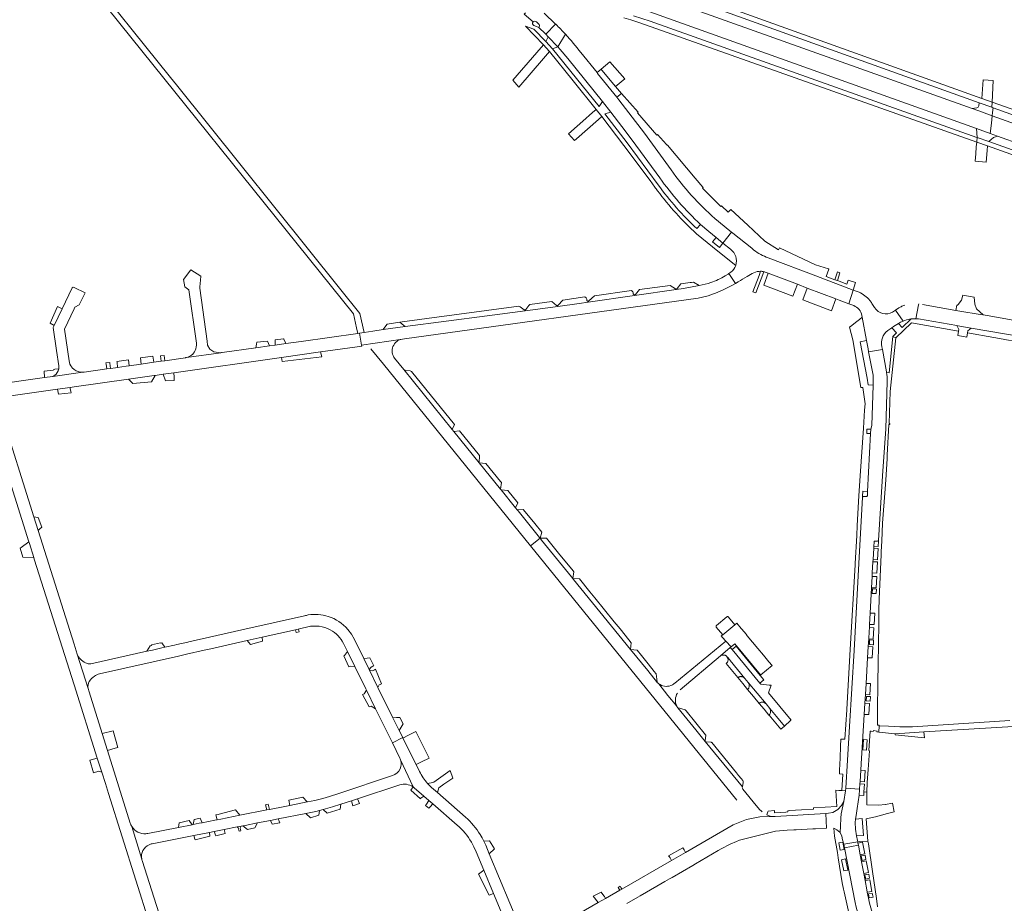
# Model space of a CAD drawing. Header units: metres. Extents: x 166325 to 190320, y 381923 to 404576.
# Tile 467 of 656: x 168978 to 169383, y 392528 to 392892. Entities that reach past the tile are written whole.
import ezdxf

# ---------------------------------------------------------------- set-up
doc = ezdxf.new("R2010")
doc.units = ezdxf.units.M
for name, color, linetype, lineweight in [('B-WE-VH-VERHARDING_ASFALT-GV', 8, 'Continuous', 18), ('B-WE-VH-VERHARDING_BETONSTRAATSTEEN-GV', 8, 'Continuous', 18), ('B-WE-VH-VERHARDING_HALFVERHARDING-GV', 8, 'Continuous', 18), ('B-WE-VH-VERHARDING_STRAATBAKSTEEN-GV', 8, 'Continuous', 18)]:
    doc.layers.add(name, color=color, linetype=linetype, lineweight=lineweight)

msp = doc.modelspace()

# ---------------------------------------------------------------- linework, layer by layer
at = {"layer": 'B-WE-VH-VERHARDING_ASFALT-GV', "flags": 128}
msp.add_lwpolyline([(169212.155, 392917.39), (169198.809, 392922.53), (169193.699, 392924.773), (169188.62, 392927.088), (169183.575, 392929.475), (169178.563, 392931.932), (169175.72, 392933.365), (169164.266, 392938.915), (169159.557, 392941.197), (169159.477, 392941.243), (169158.469, 392939.445), (169180.284, 392928.814), (169185.2, 392926.464), (169190.151, 392924.185), (169195.135, 392921.98), (169200.15, 392919.848), (169205.196, 392917.79), (169206.913, 392917.109), (169372.416, 392857.624), (169377.574, 392855.77), (169377.701, 392857.871), (169373.449, 392859.4)], close=True, dxfattribs=at)
for points in [[(169171.233, 392920.274), (169182.638, 392915.361), (169194.166, 392910.742), (169207.147, 392905.807), (169209.762, 392904.813), (169225.44, 392899.105), (169371.232, 392847.061), (169376.955, 392845.018)], [(169376.955, 392845.018), (169377.396, 392849.262), (169377.714, 392852.316), (169372.211, 392854.281), (169369.479, 392855.257), (169222.082, 392907.888)], [(169226.207, 392892.56), (169229.103, 392891.702), (169231.975, 392890.768), (169237.461, 392888.902), (169371.373, 392841.434), (169371.396, 392841.705), (169371.539, 392843.377), (169371.481, 392843.398), (169237.029, 392891.17), (169230.131, 392893.423)], [(169420.471, 392842.852), (169377.701, 392857.871), (169377.574, 392855.77), (169378.038, 392855.604), (169378.11, 392855.578), (169500, 392811.769), (169570.055, 392786.746), (169571.375, 392786.274), (169664.589, 392752.979), (169664.975, 392752.841), (169667.881, 392751.803), (169673.044, 392749.959), (169702.853, 392739.032), (169714.379, 392734.526), (169725.864, 392729.919), (169735.229, 392726.02), (169739.302, 392724.251), (169744.321, 392722.091)], [(169753.513, 392714.91), (169744.359, 392718.955), (169740.858, 392720.421), (169731.251, 392724.514), (169714.744, 392731.241), (169705.399, 392734.919), (169696.013, 392738.492), (169668.634, 392748.314), (169661.286, 392750.95), (169595.111, 392774.691), (169570.392, 392783.517), (169569.104, 392783.977), (169377.714, 392852.316), (169377.396, 392849.262), (169376.955, 392845.018), (169379.959, 392843.946), (169500, 392801.094), (169566.243, 392777.388), (169568.17, 392776.699), (169661.615, 392743.259), (169664.731, 392742.144)], [(169499.861, 392797.568), (169376.398, 392841.642), (169371.539, 392843.377), (169371.396, 392841.705), (169371.373, 392841.434), (169375.764, 392839.866), (169375.83, 392839.842), (169628.07, 392749.751)]]:
    msp.add_lwpolyline(points, dxfattribs=at)
at = {"layer": 'B-WE-VH-VERHARDING_BETONSTRAATSTEEN-GV', "flags": 128}
for points in [[(169185.691, 392894.62), (169185.213, 392894.079), (169188.887, 392890.871)], [(169191.102, 392888.778), (169194.101, 392885.87), (169198.127, 392889.983), (169193.407, 392894.503)], [(169189.204, 392889.455), (169190.916, 392888.802), (169191.008, 392888.781), (169191.102, 392888.778)], [(169191.338, 392889.876), (169190.237, 392890.925)], [(169198.2, 392889.913), (169198.127, 392889.983), (169194.101, 392885.87), (169194.165, 392885.808), (169195.127, 392884.821), (169199.04, 392880.684), (169202.167, 392885.82)], [(169202.167, 392885.82), (169199.04, 392880.684), (169199.98, 392879.604), (169203.178, 392875.785), (169217.357, 392858.14), (169220.848, 392853.734), (169225.336, 392847.815), (169229.569, 392842.199), (169240.968, 392826.716)], [(169245.652, 392829.996), (169234.673, 392845.055), (169228.288, 392853.436), (169224.119, 392858.877), (169223.279, 392859.924), (169215.429, 392869.703), (169215.17, 392870.024), (169208.481, 392878.34)], [(169257.734, 392807.575), (169261.146, 392804.642), (169264.154, 392802.136), (169266.935, 392799.878), (169270.481, 392804.421), (169269.865, 392804.892), (169263.692, 392810.012)], [(169279.627, 392796.985), (169278.826, 392797.742), (169271.027, 392804.004), (169270.481, 392804.421), (169266.935, 392799.878), (169270.048, 392797.359)], [(169305.222, 392786.359), (169285.582, 392793.826)], [(169270.236, 392787.854), (169269.452, 392787.321), (169272.182, 392783.31), (169273.278, 392783.935)], [(169284.297, 392787.955), (169285.637, 392787.457), (169297.608, 392782.942), (169301.665, 392781.39), (169313.461, 392776.931), (169314.776, 392776.434), (169318.787, 392774.91), (169320.565, 392780.545), (169305.222, 392786.359)], [(169322.958, 392779.638), (169320.565, 392780.545), (169318.787, 392774.91), (169320.76, 392774.16)], [(169374.011, 392770.305), (169371.241, 392772.818), (169370.557, 392774.708), (169370.343, 392777.656), (169365.61, 392778.409), (169365.127, 392776.357), (169363.802, 392774.656)], [(169329.291, 392773.374), (169328.216, 392775.075)], [(169339.156, 392766.742), (169340.043, 392767.283), (169341.149, 392767.81), (169338.027, 392772.315), (169337.198, 392771.772), (169336.784, 392771.506)], [(169340.25, 392773.71), (169340.123, 392773.636), (169339.379, 392773.201), (169338.027, 392772.315), (169341.149, 392767.81), (169341.847, 392768.08)], [(169347.536, 392774.868), (169347.459, 392774.493), (169346.291, 392768.743)], [(169432.585, 392741.193), (169428.549, 392747.377), (169423.845, 392752.323), (169423.74, 392752.402), (169423.282, 392752.847), (169419.848, 392755.775), (169417.485, 392757.555), (169414.503, 392759.646), (169413.092, 392760.464), (169411.631, 392761.188), (169409.619, 392762.247), (169407.226, 392763.302), (169402.036, 392765.191), (169401.3, 392765.392), (169398.843, 392766.062), (169396.277, 392766.558), (169393.235, 392766.948), (169375.645, 392770.02), (169374.011, 392770.305), (169373.073, 392770.469), (169372.014, 392770.654), (169365.214, 392771.746), (169362.791, 392772.165), (169349.015, 392774.547)], [(169363.426, 392774.357), (169363.237, 392774.388), (169362.791, 392772.165), (169365.214, 392771.746), (169372.014, 392770.654), (169373.073, 392770.469), (169374.011, 392770.305)], [(169324.178, 392770.11), (169324.297, 392769.44), (169326.062, 392759.821), (169326.683, 392756.338), (169326.908, 392755.146), (169332.573, 392756.104), (169332.362, 392757.249)], [(169347.409, 392768.645), (169363.128, 392765.963), (169364.431, 392765.741), (169369.12, 392764.933), (169396.51, 392760.211), (169398.895, 392759.613), (169401.247, 392758.898)], [(169334.786, 392763.853), (169336.432, 392765.04)], [(169135.081, 392760.394), (169118.33, 392757.93)], [(169122.089, 392756.421), (169127.346, 392750), (169187.807, 392675.364), (169191.792, 392678.421), (169191.563, 392678.704), (169182.726, 392689.635), (169182.311, 392690.148), (169181.69, 392690.914), (169175.715, 392698.29), (169175.462, 392698.603), (169166.699, 392709.423), (169156.256, 392722.316)], [(169334.307, 392746.695), (169334.254, 392746.957), (169332.573, 392756.104), (169326.908, 392755.146), (169328.722, 392745.515), (169328.807, 392744.749), (169328.823, 392743.935), (169328.744, 392741.442), (169328.245, 392724.781), (169327.812, 392723.271), (169327.7, 392721.463)], [(169156.256, 392722.316), (169155.604, 392723.123), (169135.63, 392747.817), (169131.911, 392752.461)], [(169330.921, 392677.531), (169332.66, 392704.112), (169333.918, 392723.485), (169334.533, 392742.968)], [(168971.568, 392736.689), (168960.44, 392735.24), (168961.585, 392734.757), (168962.6, 392734.04), (168963.514, 392732.804), (168964.16, 392731.41), (168965.091, 392728.468), (168965.431, 392727.393), (168966.389, 392724.366), (168967.537, 392720.739), (168981.405, 392676.914), (168981.619, 392676.238), (168983.449, 392670.455), (168983.669, 392669.76)], [(169023.135, 392561.208), (169013.754, 392591.114), (169011.595, 392597.997), (169006.19, 392615.229), (169005.762, 392616.58), (169001.276, 392630.753), (169000, 392634.787), (168985.208, 392681.56), (168983.425, 392687.199), (168969.46, 392731.36), (168969.209, 392732.486), (168969.216, 392733.264), (168969.22, 392733.639)], [(169327.7, 392721.463), (169326.509, 392697.669), (169326.409, 392695.996)], [(169324.444, 392695.289), (169322.91, 392668.019), (169320.95, 392632.275), (169319.068, 392600.965), (169318.209, 392587.119), (169317.468, 392575.545), (169323.186, 392575.189), (169323.331, 392577.365), (169323.396, 392578.346), (169323.703, 392582.988), (169323.872, 392585.538), (169324.986, 392603.589), (169325.123, 392605.929), (169325.396, 392610.572), (169325.602, 392614.067), (169325.874, 392618.71), (169326.494, 392629.252), (169326.766, 392633.896), (169326.952, 392637.048), (169327.129, 392640.067), (169327.217, 392641.692), (169327.287, 392642.985), (169327.538, 392647.629), (169328.103, 392658.078), (169328.355, 392662.722), (169328.43, 392664.122), (169328.682, 392668.767), (169328.731, 392669.681), (169329.005, 392674.324), (169329.051, 392675.096), (169329.151, 392676.818)], [(169325.877, 392695.542), (169324.788, 392695.589)], [(169236.093, 392624.012), (169228.957, 392632.65), (169224.077, 392638.557), (169205.488, 392661.472), (169205.216, 392661.809), (169204.609, 392662.56), (169192.379, 392677.694), (169191.792, 392678.421), (169187.807, 392675.364), (169272.676, 392570.596)], [(169329.681, 392677.279), (169330.582, 392677.245)], [(168983.669, 392669.76), (169000, 392618.151), (169009.57, 392587.907), (169011.392, 392582.15), (169012.886, 392577.428), (169014.178, 392573.345), (169031.104, 392519.858), (169032.569, 392515.228), (169034.83, 392508.083), (169036.536, 392502.693), (169039.471, 392493.418)], [(169094.86, 392646.5), (169068.98, 392640.672), (169052.672, 392637), (169050.787, 392636.576), (169047.232, 392635.775), (169046.832, 392635.685), (169042.299, 392634.664), (169041.283, 392634.435), (169037.304, 392633.539), (169036.191, 392633.288), (169032.238, 392632.398), (169029.959, 392631.885), (169006.879, 392626.688), (169005.766, 392626.789), (169004.697, 392627.112)], [(169091.11, 392640.778), (169092.262, 392641.036), (169097.35, 392642.18)], [(169010.488, 392622.659), (169042.962, 392629.957), (169046.306, 392630.709), (169053.509, 392632.327), (169056.26, 392632.946), (169071.221, 392636.308), (169077.466, 392637.711), (169091.11, 392640.778)], [(169111.249, 392634.272), (169112.447, 392631.84), (169115.514, 392625.613), (169120.015, 392616.475), (169120.293, 392615.91), (169124.054, 392608.275), (169130.961, 392594.251), (169135.223, 392596.365), (169133.758, 392599.336), (169131.229, 392604.466), (169125.038, 392617.02), (169121.546, 392624.102), (169121.497, 392624.202), (169121.404, 392624.39), (169119.177, 392628.908), (169115.329, 392636.712), (169114.112, 392638.908), (169112.616, 392640.924)], [(169001.276, 392630.753), (169005.762, 392616.58)], [(169240.106, 392618.948), (169236.093, 392624.012)], [(169274.931, 392575.854), (169274.975, 392576.082), (169259.712, 392594.8), (169255.831, 392599.579), (169248.454, 392608.676), (169248.341, 392608.709), (169248.111, 392608.994)], [(169142.17, 392582.44), (169140.75, 392585.24), (169135.3, 392596.21), (169135.223, 392596.365), (169130.961, 392594.251), (169134.057, 392587.966)], [(169134.362, 392587.203), (169139.479, 392576.082), (169139.942, 392575.718), (169143.87, 392572.31)], [(169139.479, 392576.082), (169134.362, 392587.203)], [(169032.106, 392552.685), (169049.31, 392556.089), (169055.713, 392557.356), (169057.663, 392557.742), (169061.807, 392558.562), (169067.12, 392559.613), (169068.769, 392559.939), (169069.517, 392560.087), (169070.44, 392560.27), (169075.517, 392561.274), (169080.822, 392562.323), (169084.008, 392562.954), (169095.386, 392565.204), (169099.51, 392566.02), (169101.025, 392566.375), (169102.537, 392566.73), (169106.39, 392567.82), (169109.797, 392568.942), (169114.162, 392570.38), (169116.667, 392571.205), (169133.991, 392576.913)], [(169131.039, 392580.726), (169108.992, 392573.391), (169105.14, 392572.11), (169102.41, 392571.27), (169099.14, 392570.53), (169096.103, 392569.929), (169095.934, 392569.896), (169088.754, 392568.476), (169086.795, 392568.089), (169080.376, 392566.82), (169079.337, 392566.614), (169068.236, 392564.419)], [(169161.12, 392563.58), (169149.477, 392573.742), (169147.026, 392575.883), (169145.444, 392577.537)], [(169283.086, 392565.763), (169282.631, 392566.204), (169282.216, 392566.683), (169280.001, 392569.322), (169277.669, 392572.1), (169275.131, 392575.2)], [(169321.736, 392564.251), (169322.205, 392567.252), (169323.044, 392572.722), (169323.167, 392574.888), (169323.186, 392575.189), (169317.468, 392575.545), (169317.4, 392574.483), (169316.728, 392570.13), (169315.654, 392564.997), (169315.421, 392563.27), (169315.374, 392559.957), (169315.187, 392557.298), (169315.841, 392555.851), (169316.214, 392554.311), (169316.703, 392552.49), (169322.449, 392553.468)], [(169143.87, 392572.31), (169146.007, 392570.456), (169147.559, 392569.11), (169157.6, 392560.4)], [(169312.585, 392559.104), (169313.88, 392558.418), (169315.187, 392557.298), (169315.374, 392559.957), (169315.421, 392563.27), (169315.654, 392564.997), (169316.728, 392570.13), (169315.794, 392568.45), (169314.3, 392566.817), (169312.153, 392565.557), (169310.404, 392565.281), (169309.277, 392565.211), (169309.635, 392559.126)], [(169227.41, 392528.075), (169232.014, 392530.739), (169232.879, 392531.239), (169239.746, 392535.212), (169243.045, 392537.12), (169244.956, 392538.226), (169246.049, 392538.858), (169254.609, 392543.811), (169255.748, 392544.47), (169265.004, 392549.852), (169266.236, 392550.568), (169269.914, 392552.505), (169272.579, 392553.638), (169273.82, 392554.1), (169287.502, 392557.618), (169288.627, 392557.829), (169293.412, 392558.219), (169296.11, 392558.373), (169297.117, 392558.43), (169303.939, 392558.818), (169304.927, 392558.874), (169305.076, 392558.883), (169309.635, 392559.126), (169309.277, 392565.211), (169288.405, 392563.916), (169287.774, 392563.906), (169282.152, 392563.76), (169276.664, 392562.714), (169271.237, 392560.428), (169251.608, 392549.152), (169245.811, 392545.816), (169225.372, 392534.055), (169224.492, 392533.549), (169218.709, 392530.221), (169215.653, 392528.463), (169207.851, 392523.973)], [(169068.236, 392564.419), (169060.374, 392562.864), (169058.92, 392562.576), (169057.957, 392562.386), (169052.727, 392561.352), (169051.501, 392561.109), (169048.998, 392560.614), (169048.617, 392560.539), (169042.962, 392559.421), (169030.342, 392556.925), (169030.314, 392556.92), (169030.286, 392556.914)], [(169271.237, 392560.428), (169276.664, 392562.714), (169282.152, 392563.76), (169287.774, 392563.906)], [(169321.968, 392555.891), (169321.51, 392558.639), (169321.372, 392561.454), (169321.556, 392562.869), (169321.736, 392564.251)], [(169027.862, 392546.405), (169023.811, 392559.744)], [(169321.764, 392526.57), (169321.323, 392528.513), (169316.981, 392551.042), (169316.703, 392552.49), (169316.214, 392554.311), (169315.841, 392555.851), (169315.187, 392557.298), (169313.88, 392558.418), (169312.585, 392559.104), (169312.915, 392555.777), (169314.044, 392549.076), (169314.403, 392546.917), (169315.514, 392540.051), (169316.062, 392536.565), (169316.599, 392533.951), (169316.859, 392532.899), (169318.718, 392524.198)], [(169163.509, 392553.332), (169164.533, 392551.399), (169165.379, 392549.381), (169168.56, 392541.765), (169172.546, 392532.22), (169179.11, 392516.5)], [(169183.79, 392517.64), (169183.591, 392518.115), (169170.842, 392548.599), (169169.369, 392552.122), (169168.619, 392553.752), (169167.896, 392555.136), (169167.107, 392556.485)], [(169326.354, 392532.737), (169326.178, 392533.663), (169325.445, 392537.515), (169324.883, 392540.474), (169323.975, 392545.253), (169323.418, 392548.186), (169322.675, 392552.093), (169316.981, 392551.042), (169321.323, 392528.513), (169321.764, 392526.57), (169322.281, 392524.633), (169327.884, 392504.599), (169328.882, 392501.031), (169328.919, 392500.897), (169345.301, 392442.033), (169346.502, 392440.431)], [(169046.724, 392487.182), (169028.025, 392545.763)]]:
    msp.add_lwpolyline(points, dxfattribs=at)
at = {"layer": 'B-WE-VH-VERHARDING_BETONSTRAATSTEEN-GV'}
for points in [[(169188.887, 392890.871, 0.521977), (169189.204, 392889.455)], [(169190.237, 392890.925, 0.4221987), (169188.887, 392890.871)], [(169191.545, 392889.141, -0.3226043), (169191.102, 392888.778)], [(169191.338, 392889.876, -0.2678563), (169191.545, 392889.141)], [(169202.167, 392885.82, 0.012904), (169198.2, 392889.913)], [(169208.481, 392878.34, 0.0217403), (169202.167, 392885.82)], [(169263.692, 392810.012, -0.0584871), (169245.652, 392829.996)], [(169240.968, 392826.716, 0.0494325), (169257.734, 392807.575)], [(169270.048, 392797.359, -0.3287579), (169272.257, 392790.713)], [(169285.582, 392793.826, -0.0706738), (169279.627, 392796.985)], [(169272.257, 392790.713, -0.1516026), (169270.236, 392787.854)], [(169276.872, 392786.184, -0.0163185), (169279.686, 392787.664)], [(169279.686, 392787.664, -0.1222942), (169282.489, 392788.285)], [(169282.489, 392788.285, -0.0559923), (169283.827, 392788.096)], [(169283.827, 392788.096, -0.0187391), (169284.297, 392787.955)], [(169273.278, 392783.935, -0.0214016), (169276.872, 392786.184)], [(169327.403, 392776.259, 0.1280586), (169322.958, 392779.638)], [(169328.216, 392775.075, 0.032632), (169327.403, 392776.259)], [(169320.76, 392774.16, -0.2442606), (169324.178, 392770.11)], [(169336.784, 392771.506, -0.40625), (169329.291, 392773.374)], [(169341.777, 392774.353, 0.0348684), (169340.25, 392773.71)], [(169363.802, 392774.656, -0.0133289), (169363.426, 392774.357)], [(169341.847, 392768.08, -0.05473), (169344.408, 392768.67)], [(169332.362, 392757.249, -0.3112944), (169334.786, 392763.853)], [(169131.911, 392752.461, -0.5727639), (169135.081, 392760.394)], [(169324.788, 392695.589, 0.4410571), (169324.444, 392695.289)], [(169326.409, 392695.996, -0.3914381), (169325.877, 392695.542)], [(169329.151, 392676.818, -0.4510509), (169329.681, 392677.279)], [(169330.582, 392677.245, 0.3854082), (169330.921, 392677.531)], [(169096.363, 392646.837, 0.0231664), (169094.86, 392646.5)], [(169104.584, 392646.242, 0.1241863), (169096.363, 392646.837)], [(169112.616, 392640.924, 0.1364735), (169104.584, 392646.242)], [(169097.35, 392642.18, -0.180867), (169106.379, 392640.141)], [(169106.379, 392640.141, -0.1526259), (169111.249, 392634.272)], [(169004.697, 392627.112, -0.1662393), (169001.276, 392630.753)], [(169006.27, 392619.499, -0.0905197), (169008.367, 392621.6)], [(169008.367, 392621.6, -0.0722504), (169010.488, 392622.659)], [(169005.762, 392616.58, -0.1637439), (169006.27, 392619.499)], [(169240.54, 392618.565, -0.0282709), (169240.106, 392618.948)], [(169248.111, 392608.994, -0.0161683), (169247.958, 392609.288)], [(169134.057, 392587.966, -0.0409038), (169134.362, 392587.203)], [(169134.362, 392587.203, -0.1810861), (169134.155, 392583.564)], [(169134.155, 392583.564, -0.2119511), (169131.039, 392580.726)], [(169145.444, 392577.537, -0.0632262), (169142.17, 392582.44)], [(169133.991, 392576.913, -0.2385147), (169139.479, 392576.082)], [(169275.131, 392575.2, -0.18684), (169274.931, 392575.854)], [(169023.811, 392559.744, -0.0643625), (169023.135, 392561.208)], [(169167.107, 392556.485, 0.06834), (169161.12, 392563.58)], [(169287.774, 392563.906, -0.0986392), (169284.964, 392564.547)], [(169029.539, 392556.82, -0.2755221), (169023.811, 392559.744)], [(169030.286, 392556.914, -0.0294895), (169029.539, 392556.82)], [(169157.6, 392560.4, -0.0843883), (169163.509, 392553.332)], [(169030.923, 392552.304, -0.0585181), (169032.106, 392552.685)], [(169027.862, 392546.405, -0.3453126), (169030.923, 392552.304)], [(169028.025, 392545.763, -0.0292889), (169027.862, 392546.405)]]:
    msp.add_lwpolyline(points, format="xyb", dxfattribs=at)
at = {"layer": 'B-WE-VH-VERHARDING_BETONSTRAATSTEEN-GV', "flags": 128}
for points in [[(169222.728, 392864.264), (169226.587, 392867.481), (169220.439, 392874.484), (169216.86, 392871.431), (169217.123, 392871.11)], [(169378.11, 392855.578), (169378.038, 392855.604), (169377.574, 392855.77), (169372.416, 392857.624), (169372.253, 392856.336), (169371.982, 392855.802), (169371.421, 392855.593), (169369.479, 392855.257), (169372.211, 392854.281), (169377.714, 392852.316), (169377.853, 392853.661)], [(169215.711, 392850.732), (169217.121, 392852.036), (169214.879, 392854.898), (169213.311, 392853.574), (169209.307, 392850.052), (169206.96, 392847.988), (169203.373, 392844.832), (169205.929, 392842.125), (169206.759, 392842.856)], [(169371.539, 392843.377), (169376.398, 392841.642), (169378.335, 392843.324), (169379.959, 392843.946), (169376.955, 392845.018), (169371.232, 392847.061)], [(169297.608, 392782.942), (169285.637, 392787.457), (169283.802, 392782.538), (169295.747, 392778.012)], [(169257.25, 392782.411), (169254.88, 392783.791), (169254.062, 392783.68), (169253.521, 392783.606), (169249.633, 392783.076), (169248.129, 392781.169), (169247.985, 392781.032), (169247.822, 392780.95), (169247.757, 392780.765), (169250.701, 392781.186)], [(169230.612, 392778.313), (169230.608, 392778.532), (169230.415, 392778.575), (169230.239, 392778.666), (169230.113, 392778.818), (169230.056, 392779.008), (169230.01, 392779.417), (169229.987, 392779.516), (169229.87, 392779.777), (169229.413, 392780.321), (169214.18, 392778.244), (169211.817, 392776.064), (169211.795, 392776.043), (169211.648, 392775.96), (169211.468, 392775.935), (169211.519, 392775.583)], [(169247.757, 392780.765), (169247.822, 392780.95), (169247.672, 392780.945), (169247.599, 392780.969), (169247.418, 392781.053), (169245.291, 392782.484), (169232.707, 392780.769), (169230.939, 392778.747), (169230.885, 392778.7), (169230.767, 392778.582), (169230.608, 392778.532), (169230.612, 392778.313)], [(169313.461, 392776.931), (169301.665, 392781.39), (169299.814, 392776.489), (169311.662, 392771.983)], [(169198.94, 392774.167), (169198.737, 392774.172), (169198.55, 392774.25), (169196.56, 392775.843), (169187.499, 392774.608), (169187.054, 392774.194), (169185.888, 392772.54), (169185.872, 392772.517), (169185.726, 392772.389), (169185.573, 392772.32), (169185.508, 392772.323), (169185.57, 392772.014), (169198.976, 392773.846)], [(169211.118, 392776.119), (169211.041, 392776.293), (169210.991, 392776.7), (169210.963, 392776.871), (169210.855, 392777.131), (169210.679, 392777.351), (169210.179, 392777.699), (169201.094, 392776.461), (169199.242, 392774.352), (169199.127, 392774.248), (169198.94, 392774.167), (169198.976, 392773.846), (169207.857, 392775.059), (169211.519, 392775.583), (169211.468, 392775.935), (169211.259, 392775.99)], [(168995.066, 392772.892), (168993.235, 392773.834), (168990.162, 392766.939), (168991.777, 392765.972)], [(169170.028, 392769.891), (169185.57, 392772.014), (169185.508, 392772.323), (169185.406, 392772.328), (169185.348, 392772.351), (169185.179, 392772.446), (169183.572, 392773.664), (169183.555, 392773.676), (169182.961, 392773.99), (169145.217, 392768.846), (169134.089, 392767.276), (169135.039, 392766.451), (169136.177, 392765.55)], [(169135.039, 392766.451), (169134.089, 392767.276), (169128.87, 392766.54), (169128.252, 392765.776), (169127.13, 392764.39), (169136.177, 392765.55)], [(169367.768, 392763.738), (169369.12, 392764.933), (169364.431, 392765.741), (169363.128, 392765.963), (169364.016, 392764.365), (169363.891, 392763.681), (169363.569, 392761.914), (169367.298, 392761.109), (169367.637, 392763.003)], [(169080.383, 392757.57), (169079.585, 392759.583), (169075.198, 392759.085), (169075.074, 392758.286), (169074.842, 392756.788)], [(169082.747, 392757.903), (169087.093, 392758.517), (169086.309, 392760.336), (169086.22, 392760.542), (169082.772, 392760.127)], [(169022.687, 392749.409), (169022.366, 392751.902), (169017.668, 392751.166), (169017.695, 392750.927), (169017.94, 392748.735), (169021.475, 392749.237)], [(169032.467, 392753.31), (169027.295, 392752.674), (169027.635, 392750.113), (169032.817, 392750.849)], [(169037.108, 392753.659), (169035.598, 392753.513), (169035.818, 392751.276), (169037.364, 392751.495)], [(169013.475, 392748.1), (169014.96, 392748.311), (169014.729, 392750.484), (169014.704, 392750.722), (169013.1, 392750.545), (169013.166, 392750.117)], [(169033.379, 392745.44), (169032.956, 392745.38), (169022.472, 392743.895), (169023.409, 392742.916), (169023.964, 392742.336), (169024.161, 392742.13), (169031.905, 392742.832)], [(169041.098, 392746.533), (169036.609, 392745.897), (169037.578, 392743.205), (169041.234, 392743.361), (169041.179, 392744.639)], [(169330.848, 392674.22), (169329.005, 392674.324), (169328.731, 392669.681), (169330.584, 392669.576)], [(169330.547, 392668.661), (169328.682, 392668.767), (169328.43, 392664.122), (169330.283, 392664.017)], [(169330.22, 392662.616), (169328.355, 392662.722), (169328.103, 392658.078), (169329.956, 392657.972)], [(169271.899, 392642.837), (169269.3, 392645.971), (169269.271, 392646.004), (169269.24, 392646.035), (169269.206, 392646.063), (169269.171, 392646.088), (169269.133, 392646.11), (169269.093, 392646.129), (169269.052, 392646.144), (169269.01, 392646.156), (169268.967, 392646.164), (169268.923, 392646.169), (169268.88, 392646.17), (169268.836, 392646.167), (169268.793, 392646.161), (169268.75, 392646.151), (169268.708, 392646.137), (169268.668, 392646.121), (169268.629, 392646.1), (169268.592, 392646.077), (169264.321, 392642.554), (169264.289, 392642.53), (169264.26, 392642.504), (169264.233, 392642.475), (169264.208, 392642.444), (169264.186, 392642.411), (169264.167, 392642.377), (169264.151, 392642.341), (169264.138, 392642.303), (169264.129, 392642.265), (169264.122, 392642.226), (169264.119, 392642.187), (169264.119, 392642.147), (169264.122, 392642.108), (169264.129, 392642.069), (169264.139, 392642.031), (169264.152, 392641.993), (169264.168, 392641.957), (169264.187, 392641.923), (169264.209, 392641.89), (169264.234, 392641.859), (169266.867, 392638.698)], [(169329.404, 392647.523), (169327.538, 392647.629), (169327.287, 392642.985), (169329.14, 392642.88)], [(169329.068, 392641.587), (169327.217, 392641.692), (169327.129, 392640.067), (169326.952, 392637.048), (169328.805, 392636.943)], [(169077.466, 392637.711), (169071.221, 392636.308), (169072.629, 392634.732), (169077.537, 392636.073)], [(169092.262, 392641.036), (169091.11, 392640.778), (169091.296, 392640.143), (169091.45, 392639.615), (169092.638, 392639.9), (169092.47, 392640.423)], [(169036.185, 392635.317), (169035.553, 392635.21), (169035.525, 392635.374), (169033.103, 392634.815), (169031.938, 392634.584), (169031.984, 392634.315), (169031.352, 392634.207), (169029.959, 392631.885), (169032.238, 392632.398), (169036.191, 392633.288), (169037.304, 392633.539)], [(169271.839, 392635.029), (169270.381, 392633.796), (169270.003, 392633.476), (169270.728, 392632.603), (169272.37, 392633.971), (169282.295, 392621.997), (169282.483, 392622.169)], [(169272.37, 392633.971), (169270.728, 392632.603), (169282.201, 392618.772), (169283.821, 392620.132), (169282.295, 392621.997)], [(169328.61, 392633.791), (169326.766, 392633.896), (169326.494, 392629.252), (169328.347, 392629.147)], [(169115.514, 392625.613), (169112.447, 392631.84), (169111.332, 392630.112), (169111.049, 392630.009), (169113.086, 392625.475), (169113.908, 392625.71)], [(169123.384, 392625.877), (169121.674, 392629.167), (169120.612, 392629.057), (169119.177, 392628.908), (169121.404, 392624.39), (169122.211, 392625.399), (169122.976, 392625.716)], [(169126.514, 392618.476), (169123.985, 392624.482), (169123.553, 392624.267), (169122.807, 392623.914), (169121.546, 392624.102), (169125.038, 392617.02), (169125.486, 392618.084), (169125.886, 392618.237)], [(169327.718, 392618.605), (169325.874, 392618.71), (169325.602, 392614.067), (169327.454, 392613.961)], [(169120.293, 392615.91), (169119.336, 392614.442), (169118.63, 392614.132), (169121.389, 392609.021), (169122.226, 392609.336), (169124.054, 392608.275)], [(169327.24, 392610.467), (169325.396, 392610.572), (169325.123, 392605.929), (169326.976, 392605.823)], [(169134.094, 392604.704), (169132.62, 392604.582), (169131.229, 392604.466), (169133.758, 392599.336), (169135.43, 392601.995)], [(169018.086, 392592.34), (169016.111, 392599.197), (169011.595, 392597.997), (169013.754, 392591.114), (169016.87, 392591.996)], [(169140.69, 392598.89), (169137.649, 392597.378), (169135.3, 392596.21), (169140.75, 392585.24), (169143.008, 392586.365), (169146.15, 392587.93)], [(169349.604, 392598.685), (169337.878, 392597.992), (169337.825, 392597.449), (169349.856, 392596.269)], [(169325.513, 392582.885), (169323.703, 392582.988), (169323.396, 392578.346), (169325.249, 392578.241)], [(169323.044, 392572.722), (169324.897, 392572.617), (169324.976, 392574.012), (169325.161, 392577.261), (169323.331, 392577.365), (169323.186, 392575.189), (169323.167, 392574.888)], [(169138.571, 392574.725), (169142.487, 392571.219), (169142.702, 392571.388), (169143.87, 392572.31), (169139.942, 392575.718), (169139.479, 392576.082)], [(169079.843, 392569.011), (169078.815, 392568.761), (169079.337, 392566.614), (169080.376, 392566.82)], [(169095.934, 392569.896), (169094.187, 392571.908), (169088.334, 392570.598), (169088.754, 392568.476)], [(169109.461, 392566.862), (169109.797, 392568.942), (169106.39, 392567.82), (169102.537, 392566.73), (169104.113, 392565.323)], [(169117.386, 392569.232), (169116.667, 392571.205), (169114.162, 392570.38), (169114.749, 392568.346)], [(169147.559, 392569.11), (169146.007, 392570.456), (169145.079, 392569.026), (169144.634, 392568.497), (169145.976, 392567.317), (169146.519, 392567.932)], [(169068.236, 392564.419), (169066.45, 392566.698), (169059.702, 392564.811), (169059.356, 392564.74), (169058.321, 392564.528), (169058.92, 392562.576), (169060.374, 392562.864)], [(169101.025, 392566.375), (169099.51, 392566.02), (169095.386, 392565.204), (169097.277, 392563.385), (169100.77, 392564.426)], [(169047.303, 392562.269), (169043.311, 392561.367), (169042.962, 392559.421), (169048.617, 392560.539)], [(169052.727, 392561.352), (169051.874, 392563.206), (169051.337, 392563.096), (169049.387, 392562.696), (169048.998, 392560.614), (169051.501, 392561.109)], [(169070.44, 392560.27), (169069.517, 392560.087), (169071.434, 392558.572), (169074.392, 392559.188), (169075.517, 392561.274)], [(169084.008, 392562.954), (169080.822, 392562.323), (169081.583, 392560.686), (169084.701, 392561.336)], [(169049.31, 392556.089), (169049.762, 392554.523), (169049.831, 392554.282), (169055.919, 392555.808), (169055.713, 392557.356)], [(169061.807, 392558.562), (169057.663, 392557.742), (169058.305, 392555.959), (169062.234, 392556.856)], [(169068.344, 392559.122), (169068.769, 392559.939), (169067.12, 392559.613), (169067.565, 392559.195), (169067.891, 392557.911), (169068.646, 392558.052)], [(169170.979, 392553.942), (169168.619, 392553.752), (169169.369, 392552.122), (169170.842, 392548.599), (169172.97, 392550.571)], [(169316.234, 392553.359), (169316.784, 392550.35), (169315.223, 392550.059), (169314.663, 392553.076)], [(169322.449, 392553.468), (169316.703, 392552.49), (169316.981, 392551.042), (169322.675, 392552.093), (169322.52, 392552.966)], [(169322.52, 392552.966), (169322.675, 392552.093), (169323.418, 392548.186), (169325.33, 392548.549), (169324.422, 392553.327)], [(169317.363, 392546.461), (169315.743, 392546.134), (169316.642, 392541.489), (169318.288, 392541.787)], [(169325.888, 392545.616), (169323.975, 392545.253), (169324.883, 392540.474), (169326.796, 392540.838)], [(169172.546, 392532.22), (169168.56, 392541.765), (169167.008, 392540.605), (169166.461, 392540.196), (169170.728, 392531.469)], [(169327.358, 392537.879), (169325.445, 392537.515), (169326.178, 392533.663), (169326.354, 392532.737), (169328.266, 392533.1)]]:
    msp.add_lwpolyline(points, close=True, dxfattribs=at)
at = {"layer": 'B-WE-VH-VERHARDING_HALFVERHARDING-GV', "flags": 128}
for points in [[(169039.717, 392868.028), (169003.087, 392913.67), (169001.617, 392915.285), (168982.683, 392937.995), (168982.503, 392936.592), (168983.23, 392935.683), (169000.182, 392913.559), (169114.95, 392770.77), (169116.264, 392765.041), (169116.799, 392762.709), (169117.399, 392762.794), (169119.403, 392763.076), (169117.618, 392770.961), (169109.276, 392781.355), (169042.174, 392864.967)], [(168981.619, 392676.238), (168981.405, 392676.914), (168978.199, 392674.59), (168977.783, 392674.29), (168978.991, 392670.635), (168983.449, 392670.455)], [(169009.57, 392587.907), (169006.446, 392587.061), (169008.068, 392581.945), (169010.169, 392582.497), (169011.392, 392582.15)]]:
    msp.add_lwpolyline(points, close=True, dxfattribs=at)
at = {"layer": 'B-WE-VH-VERHARDING_STRAATBAKSTEEN-GV', "flags": 128}
for points in [[(169240.345, 392823.821), (169227.539, 392841.083), (169218.421, 392853.048), (169220.848, 392853.734), (169217.357, 392858.14), (169216.063, 392856.04), (169206.689, 392867.673), (169196.854, 392879.782), (169194.158, 392882.798), (169189.189, 392887.871), (169185.705, 392889.121), (169193.095, 392881.537), (169194.262, 392880.278), (169195.646, 392878.689), (169205.376, 392866.712), (169214.879, 392854.898), (169217.121, 392852.036), (169226.255, 392840.075), (169237.004, 392825.581), (169239.007, 392822.881)], [(169310.365, 392789.243), (169305.04, 392791.001), (169290.21, 392797.961), (169289.76, 392797.071), (169284.172, 392800.712), (169277.199, 392807.241), (169270.226, 392813.771), (169269.08, 392812.541), (169266.341, 392815.176), (169266.119, 392814.949), (169258.585, 392822.456), (169258.871, 392822.742), (169258.69, 392822.922), (169255.532, 392826.66), (169244.117, 392840.2), (169244.059, 392840.161), (169243.915, 392840.373), (169243.754, 392840.451), (169240.097, 392844.584), (169239.786, 392844.311), (169231.755, 392853.49), (169232.065, 392853.764), (169225.194, 392861.491), (169223.279, 392859.924), (169224.119, 392858.877), (169228.288, 392853.436), (169234.673, 392845.055), (169245.652, 392829.996)], [(169263.692, 392810.012), (169269.865, 392804.892), (169270.481, 392804.421), (169271.027, 392804.004), (169278.826, 392797.742), (169279.627, 392796.985)], [(169256.142, 392803.732), (169264.879, 392796.569), (169272.257, 392790.713)], [(169266.935, 392799.878), (169265.56, 392798.133), (169262.706, 392800.419), (169264.154, 392802.136), (169261.146, 392804.642), (169257.734, 392807.575), (169256.226, 392805.874)], [(169270.048, 392797.359), (169266.935, 392799.878)], [(169285.582, 392793.826), (169305.222, 392786.359), (169320.565, 392780.545), (169321.56, 392783.701), (169318.523, 392784.642), (169317.91, 392782.957), (169314.05, 392784.422), (169312.98, 392784.828), (169309.459, 392786.165), (169310.553, 392789.181), (169310.365, 392789.243)], [(169046.276, 392752.784), (169060.387, 392754.783), (169057.47, 392755.143), (169055.83, 392756.235), (169054.98, 392757.894), (169054.796, 392759.502), (169051.706, 392781.304), (169051.76, 392781.932), (169051.986, 392784.561), (169052.128, 392786.208), (169048.053, 392788.93), (169045.074, 392784.965), (169045.545, 392781.924), (169047.174, 392780.587), (169050.326, 392758.723)], [(169282.489, 392788.285), (169281.834, 392786.566), (169279.262, 392779.811), (169280.544, 392779.389), (169283.827, 392788.096)], [(169256.846, 392777.157), (169260.848, 392778.209), (169262.722, 392778.891), (169263.944, 392779.335), (169266.826, 392780.537), (169270.383, 392782.284), (169272.182, 392783.31), (169269.452, 392787.321), (169269.072, 392787.063), (169267.896, 392786.377)], [(168997.953, 392751.398), (168996.054, 392764.413), (169000, 392772.787), (169000.335, 392773.498), (169002.128, 392774.411), (169004.569, 392779.427), (169000, 392781.55), (168999.71, 392781.685), (168999.177, 392781.538), (168995.066, 392772.892)], [(169257.25, 392782.411), (169250.701, 392781.186), (169247.757, 392780.765), (169230.612, 392778.313), (169211.519, 392775.583), (169207.857, 392775.059), (169198.976, 392773.846), (169185.57, 392772.014), (169170.028, 392769.891), (169136.177, 392765.55), (169127.13, 392764.39), (169122.891, 392763.669), (169119.403, 392763.076), (169117.399, 392762.794), (169118.33, 392757.93), (169135.081, 392760.394), (169135.939, 392760.512), (169256.846, 392777.157)], [(168995.066, 392772.892), (168991.777, 392765.972), (168991.384, 392765.146), (168992.792, 392755.629), (168993.718, 392749.365)], [(169336.432, 392765.04), (169338.441, 392762.952), (169336.882, 392761.436), (169338.128, 392760.835), (169344.605, 392767.03), (169363.891, 392763.681), (169364.016, 392764.365), (169363.128, 392765.963), (169347.409, 392768.645)], [(169344.408, 392768.67), (169340.71, 392765.113), (169339.156, 392766.742)], [(168960.44, 392735.24), (168971.568, 392736.689), (168972.108, 392736.759), (168993.267, 392739.757), (168998.401, 392740.484), (169000, 392740.711), (169022.472, 392743.895), (169032.956, 392745.38), (169033.379, 392745.44), (169036.609, 392745.897), (169041.098, 392746.533), (169085.373, 392752.805), (169101.372, 392755.072), (169116.503, 392757.216), (169118.37, 392757.48), (169118.33, 392757.93), (169117.399, 392762.794), (169116.799, 392762.709), (169093.408, 392759.408), (169087.093, 392758.517), (169082.747, 392757.903), (169080.383, 392757.57), (169074.842, 392756.788), (169060.991, 392754.833)], [(169327.538, 392647.629), (169329.404, 392647.523), (169329.14, 392642.88), (169327.287, 392642.985), (169327.217, 392641.692), (169329.068, 392641.587), (169328.805, 392636.943), (169326.952, 392637.048), (169326.766, 392633.896), (169328.61, 392633.791), (169328.347, 392629.147), (169326.494, 392629.252), (169325.874, 392618.71), (169327.718, 392618.605), (169327.454, 392613.961), (169325.602, 392614.067), (169325.396, 392610.572), (169327.24, 392610.467), (169326.976, 392605.823), (169325.123, 392605.929), (169324.986, 392603.589), (169323.872, 392585.538), (169323.703, 392582.988), (169325.513, 392582.885), (169325.249, 392578.241), (169323.396, 392578.346), (169323.331, 392577.365), (169325.161, 392577.261), (169324.976, 392574.012), (169326.214, 392573.964), (169326.3, 392577.921), (169326.71, 392583.21), (169327.331, 392590.903), (169327.044, 392591.124), (169327.537, 392599.03), (169327.975, 392598.984), (169328.81, 392598.897), (169328.849, 392599.275), (169330.365, 392599.063), (169330.32, 392598.738), (169331.047, 392598.662), (169331.267, 392601.254), (169331.272, 392601.522), (169330.534, 392601.523), (169330.606, 392605.994), (169330.621, 392606.921), (169330.715, 392619.617), (169330.807, 392626.288), (169330.929, 392635.08), (169330.939, 392635.659), (169331.037, 392642.195), (169331.037, 392643.501), (169331.141, 392648.843), (169331.209, 392653.322), (169332, 392671.736), (169332.076, 392673.015), (169332.291, 392677.247), (169332.659, 392684.608), (169333.677, 392698.803), (169333.92, 392702.511), (169334.482, 392711.105), (169334.583, 392712.552), (169335.198, 392725.245), (169335.629, 392725.225), (169335.648, 392725.61), (169335.383, 392725.653), (169335.74, 392738.824), (169336.918, 392749.191), (169338.128, 392760.835), (169336.882, 392761.436), (169335.3, 392746.557), (169334.307, 392746.695)], [(169035.818, 392751.276), (169032.817, 392750.849), (169027.635, 392750.113), (169022.687, 392749.409), (169021.475, 392749.237), (169017.94, 392748.735), (169017.003, 392748.602), (169014.96, 392748.311), (169013.475, 392748.1), (169004.134, 392746.773)], [(169045.809, 392752.696), (169037.364, 392751.495), (169035.818, 392751.276)], [(169060.387, 392754.783), (169046.276, 392752.784)], [(168993.691, 392748.106), (168992.156, 392747.934), (168991.712, 392747.884), (168991.735, 392747.677), (168991.381, 392747.616), (168987.752, 392747.168), (168987.84, 392744.532), (168991.282, 392745.01)], [(169003.613, 392746.724), (168991.282, 392745.01), (168987.84, 392744.532), (168965.75, 392741.48), (168961.06, 392740.73), (168954.72, 392740.03), (168954.74, 392739.77), (168955.24, 392735.86), (168955.351, 392735.08)], [(168991.282, 392745.01), (169003.613, 392746.724)], [(169334.533, 392742.968), (169333.918, 392723.485), (169332.66, 392704.112), (169330.921, 392677.531), (169331.023, 392677.257), (169330.875, 392675.034), (169329.051, 392675.096), (169329.005, 392674.324), (169330.848, 392674.22), (169330.584, 392669.576), (169328.731, 392669.681), (169328.682, 392668.767), (169330.547, 392668.661), (169330.283, 392664.017), (169328.43, 392664.122), (169328.355, 392662.722), (169330.22, 392662.616), (169329.956, 392657.972), (169328.103, 392658.078), (169327.538, 392647.629)], [(169265.972, 392630.068), (169270.003, 392633.476), (169270.381, 392633.796), (169268.185, 392636.123), (169247.117, 392618.718), (169246.964, 392618.591)], [(169249.327, 392615.99), (169265.972, 392630.068)], [(169240.54, 392618.565), (169244.326, 392613.768), (169244.348, 392613.739), (169247.958, 392609.288)], [(169251.829, 392607.401), (169251.673, 392607.594), (169251.487, 392607.769), (169251.262, 392607.856), (169251.072, 392607.911), (169248.525, 392608.655), (169248.454, 392608.676), (169255.831, 392599.579), (169259.712, 392594.8)], [(169259.612, 392595.185), (169259.898, 392597.29), (169259.875, 392597.383), (169259.845, 392597.503), (169251.829, 392607.401)], [(169385.059, 392603.449), (169344.9, 392600.81), (169339.77, 392600.83), (169335.123, 392601.096), (169331.267, 392601.254), (169331.047, 392598.662), (169337.878, 392597.992), (169349.604, 392598.685), (169400.35, 392601.81)], [(169259.712, 392594.8), (169274.975, 392576.082), (169275.338, 392577.848)], [(169262.057, 392594.492), (169260.045, 392594.633)], [(169275.141, 392578.691), (169274.444, 392579.551), (169273.421, 392580.809), (169272.56, 392581.869), (169262.462, 392594.294)], [(169313.454, 392574.691), (169313.46, 392574.579), (169313.831, 392568.037), (169308.961, 392567.761), (169304.248, 392567.493), (169304.282, 392566.89), (169304.153, 392566.883), (169299.311, 392566.608), (169294.419, 392566.331), (169293.63, 392566.303), (169293.664, 392565.77), (169292.833, 392565.728), (169288.203, 392565.457), (169288.113, 392566.4), (169285.608, 392566.161), (169285.497, 392565.884), (169284.964, 392564.547)], [(169287.774, 392563.906), (169288.405, 392563.916), (169309.277, 392565.211), (169310.404, 392565.281), (169312.153, 392565.557), (169314.3, 392566.817), (169315.794, 392568.45), (169316.728, 392570.13), (169317.4, 392574.483), (169315.832, 392574.618), (169314.698, 392574.653), (169313.454, 392574.691)], [(169322.449, 392553.468), (169323.077, 392553.575), (169326.601, 392553.825), (169325.945, 392562.997), (169329.802, 392563.764), (169329.787, 392563.821), (169334.632, 392565.08), (169337.417, 392565.798), (169336.72, 392569.372), (169333.807, 392568.863), (169333.758, 392568.854), (169331.092, 392568.56), (169326.1, 392568.671), (169326.214, 392573.964), (169324.976, 392574.012), (169324.897, 392572.617), (169323.044, 392572.722), (169322.205, 392567.252), (169321.736, 392564.251), (169321.556, 392562.869), (169324.272, 392563.064), (169324.795, 392556.058), (169321.968, 392555.891)], [(169330.6, 392526.71), (169330.103, 392530.17), (169328.481, 392541.279), (169326.818, 392552.674), (169326.601, 392553.825), (169323.077, 392553.575), (169322.449, 392553.468), (169322.52, 392552.966), (169324.422, 392553.327), (169325.33, 392548.549), (169323.418, 392548.186), (169323.975, 392545.253), (169325.888, 392545.616), (169326.796, 392540.838), (169324.883, 392540.474), (169325.445, 392537.515), (169327.358, 392537.879), (169328.266, 392533.1), (169326.354, 392532.737)], [(169326.354, 392532.737), (169326.828, 392530.24), (169327.306, 392528.217), (169328.032, 392525.367), (169332.432, 392509.642), (169340.147, 392483.042), (169340.995, 392480.146)]]:
    msp.add_lwpolyline(points, dxfattribs=at)
for points in [[(169195.127, 392884.821), (169194.158, 392882.798), (169196.854, 392879.782), (169199.04, 392880.684)], [(169193.184, 392875.916), (169195.646, 392878.689), (169194.262, 392880.278), (169193.095, 392881.537), (169190.359, 392878.316), (169180.56, 392866.918), (169183.062, 392864.053)], [(169217.123, 392871.11), (169216.86, 392871.431), (169215.17, 392870.024), (169215.429, 392869.703), (169223.279, 392859.924), (169225.194, 392861.491), (169222.728, 392864.264)], [(169378.132, 392866.861), (169374.071, 392867.055), (169373.449, 392859.4), (169377.701, 392857.871)], [(169375.668, 392837.944), (169375.83, 392839.842), (169375.764, 392839.866), (169371.373, 392841.434), (169371.21, 392839.53), (169370.964, 392836.648), (169370.698, 392833.529), (169375.257, 392833.139)], [(169314.05, 392784.422), (169315.122, 392787.673), (169314.035, 392788.032), (169312.98, 392784.828)], [(169319.977, 392765.953), (169319.064, 392765.227), (169320.357, 392760.057), (169323.738, 392740.428), (169324.475, 392740.474), (169325.434, 392733.738), (169325.271, 392731.181), (169324.757, 392723.762), (169323.481, 392704.169), (169322.935, 392695.898), (169322.245, 392683.621), (169322.01, 392679.502), (169321.362, 392667.982), (169321.335, 392667.503), (169319.368, 392632.68), (169317.946, 392608.106), (169317.929, 392607.805), (169317.164, 392595.718), (169315.5, 392595.795), (169315.35, 392592.81), (169315.155, 392587.864), (169314.96, 392582.94), (169314.921, 392581.52), (169316.273, 392581.305), (169315.832, 392574.618), (169317.4, 392574.483), (169317.468, 392575.545), (169318.209, 392587.119), (169319.068, 392600.965), (169320.95, 392632.275), (169322.91, 392668.019), (169324.444, 392695.289), (169324.375, 392695.783), (169324.504, 392697.767), (169326.509, 392697.669), (169327.7, 392721.463), (169326.13, 392721.532), (169326.234, 392723.258), (169326.243, 392723.372), (169326.402, 392723.361), (169327.812, 392723.271), (169328.245, 392724.781), (169328.744, 392741.442), (169326.779, 392741.527), (169326.322, 392744.338), (169323.461, 392759.281), (169326.062, 392759.821), (169324.297, 392769.44), (169323.12, 392768.467), (169321.472, 392767.145)], [(169367.637, 392763.003), (169378.471, 392761.042), (169382.221, 392760.363), (169382.786, 392760.261), (169387.538, 392759.4), (169401.02, 392756.96), (169401.247, 392758.898), (169398.895, 392759.613), (169396.51, 392760.211), (169369.12, 392764.933), (169367.768, 392763.738)], [(169085.373, 392752.805), (169085.64, 392751.102), (169101.947, 392753.055), (169101.372, 392755.072)], [(169138.9, 392746.971), (169138.6, 392747.201), (169138.241, 392747.32), (169136.23, 392747.53), (169135.902, 392747.614), (169135.63, 392747.817), (169155.604, 392723.123), (169156.534, 392725.185)], [(168993.267, 392739.757), (168993.392, 392739.056), (168993.634, 392737.693), (168998.763, 392738.295), (168998.682, 392738.787), (168998.471, 392740.059), (168998.401, 392740.484)], [(169158.642, 392722.581), (169156.256, 392722.316), (169166.699, 392709.423), (169166.831, 392712.463)], [(169169.459, 392709.217), (169166.699, 392709.423), (169175.462, 392698.603), (169175.858, 392701.311), (169175.47, 392701.79)], [(169178.489, 392698.064), (169175.715, 392698.29), (169181.69, 392690.914), (169182.608, 392692.981)], [(169184.931, 392690.114), (169184.772, 392690.31), (169182.311, 392690.148), (169182.726, 392689.635), (169191.563, 392678.704), (169191.792, 392678.421), (169192.421, 392680.871), (169189.532, 392684.436)], [(168983.425, 392687.199), (168985.208, 392681.56), (168985.967, 392682.244), (168986.734, 392682.934), (168985.275, 392687.002), (168984.31, 392687.105)], [(169199.899, 392671.642), (169194.379, 392678.455), (169191.792, 392678.421), (169192.379, 392677.694), (169204.609, 392662.56), (169205.216, 392661.809), (169205.634, 392664.565), (169205.317, 392664.956), (169202.073, 392668.96)], [(169214.233, 392653.953), (169212.251, 392656.399), (169207.89, 392661.781), (169205.216, 392661.809), (169205.488, 392661.472), (169224.077, 392638.557), (169228.957, 392632.65), (169229.198, 392635.436), (169225.173, 392640.452), (169224.648, 392641.1), (169222.239, 392644.072)], [(169328.494, 392657.546), (169330.081, 392657.472), (169329.971, 392655.615), (169328.384, 392655.689)], [(169281.384, 392633.017), (169279.194, 392635.659), (169276.992, 392638.316), (169276.47, 392638.946), (169274.775, 392640.99), (169274.491, 392641.333), (169272.699, 392643.495), (169271.899, 392642.837), (169266.867, 392638.698), (169266.28, 392638.215), (169266.795, 392637.595), (169268.185, 392636.123), (169270.381, 392633.796), (169271.839, 392635.029), (169282.483, 392622.169), (169282.553, 392622.227), (169287.165, 392626.044), (169285.896, 392627.574), (169283.667, 392630.263)], [(169327.326, 392636.56), (169328.977, 392636.473), (169328.953, 392636.055), (169328.879, 392634.777), (169328.867, 392634.565), (169328.62, 392634.578), (169327.588, 392634.632), (169327.526, 392634.636), (169327.459, 392634.639), (169327.389, 392634.643), (169327.225, 392634.652)], [(169233.481, 392630.1), (169231.685, 392632.338), (169228.957, 392632.65), (169236.093, 392624.012), (169240.106, 392618.948), (169239.893, 392619.385), (169239.445, 392622.611), (169239.389, 392622.789), (169238.72, 392623.612), (169236.231, 392626.674)], [(169286.04, 392618.007), (169282.525, 392618.381), (169282.201, 392618.772), (169270.728, 392632.603), (169270.003, 392633.476), (169265.972, 392630.068), (169266.708, 392630.294), (169266.867, 392630.328), (169267.029, 392630.348), (169267.191, 392630.354), (169267.354, 392630.345), (169267.515, 392630.323), (169267.674, 392630.287), (169267.828, 392630.237), (169267.978, 392630.174), (169268.122, 392630.098), (169268.259, 392630.01), (169268.388, 392629.911), (169268.508, 392629.8), (169268.617, 392629.68), (169268.749, 392629.52), (169268.834, 392629.417), (169269.747, 392628.314), (169269.895, 392628.135), (169276.021, 392620.728), (169277.415, 392619.041), (169284.695, 392610.238), (169286.212, 392608.404), (169288.98, 392605.057), (169292.231, 392601.125), (169294.802, 392603.353), (169295.009, 392603.532), (169285.722, 392614.806), (169286.745, 392617.932)], [(169269.895, 392628.135), (169269.747, 392628.314), (169268.834, 392629.417), (169268.749, 392629.52), (169268.816, 392629.411), (169268.867, 392629.321), (169268.908, 392629.241), (169269.051, 392628.823), (169269.091, 392628.511), (169269.086, 392628.259), (169269.04, 392627.979), (169268.941, 392627.679), (169268.777, 392627.374), (169268.624, 392627.174), (169268.492, 392627.037), (169268.295, 392626.876), (169268.327, 392626.838), (169273.099, 392621.081), (169273.13, 392621.043), (169273.284, 392621.156), (169273.402, 392621.228), (169273.517, 392621.289), (169273.667, 392621.354), (169273.822, 392621.406), (169273.98, 392621.445), (169274.109, 392621.467), (169274.272, 392621.482), (169274.435, 392621.484), (169274.598, 392621.472), (169274.759, 392621.447), (169274.918, 392621.408), (169275.073, 392621.356), (169275.253, 392621.278), (169275.396, 392621.199), (169275.505, 392621.128), (169275.622, 392621.039), (169275.802, 392620.895), (169276.021, 392620.728)], [(169275.113, 392618.628), (169277.095, 392616.212), (169277.239, 392616.338), (169277.356, 392616.46), (169277.469, 392616.603), (169277.573, 392616.764), (169277.661, 392616.935), (169277.767, 392617.236), (169277.823, 392617.55), (169277.807, 392618.029), (169277.697, 392618.429), (169277.572, 392618.688), (169277.415, 392619.041), (169276.021, 392620.728), (169275.802, 392620.895), (169275.622, 392621.039), (169275.505, 392621.128), (169275.396, 392621.199), (169275.253, 392621.278), (169275.073, 392621.356), (169274.918, 392621.408), (169274.759, 392621.447), (169274.598, 392621.472), (169274.435, 392621.484), (169274.272, 392621.482), (169274.109, 392621.467), (169273.98, 392621.445), (169273.822, 392621.406), (169273.667, 392621.354), (169273.517, 392621.289), (169273.402, 392621.228), (169273.284, 392621.156), (169273.13, 392621.043)], [(169277.126, 392616.174), (169279.497, 392613.33), (169281.894, 392610.455), (169282.028, 392610.575), (169282.149, 392610.665), (169282.329, 392610.773), (169282.465, 392610.837), (169282.634, 392610.899), (169282.868, 392610.954), (169283.047, 392610.974), (169283.257, 392610.976), (169283.496, 392610.947), (169283.7, 392610.897), (169283.896, 392610.823), (169284.069, 392610.734), (169284.304, 392610.572), (169284.496, 392610.416), (169284.695, 392610.238), (169277.415, 392619.041), (169277.572, 392618.688), (169277.697, 392618.429), (169277.807, 392618.029), (169277.823, 392617.55), (169277.767, 392617.236), (169277.661, 392616.935), (169277.573, 392616.764), (169277.469, 392616.603), (169277.356, 392616.46), (169277.239, 392616.338), (169277.095, 392616.212)], [(169325.997, 392613.343), (169327.625, 392613.226), (169327.477, 392611.38), (169325.849, 392611.497)], [(169283.911, 392608.023), (169285.895, 392605.628), (169286.016, 392605.738), (169286.127, 392605.858), (169286.247, 392606.013), (169286.381, 392606.238), (169286.495, 392606.509), (169286.567, 392606.794), (169286.594, 392607.055), (169286.58, 392607.381), (169286.511, 392607.701), (169286.36, 392608.063), (169286.311, 392608.201), (169286.212, 392608.404), (169284.695, 392610.238), (169284.496, 392610.416), (169284.304, 392610.572), (169284.069, 392610.734), (169283.896, 392610.823), (169283.7, 392610.897), (169283.496, 392610.947), (169283.257, 392610.976), (169283.047, 392610.974), (169282.868, 392610.954), (169282.634, 392610.899), (169282.465, 392610.837), (169282.329, 392610.773), (169282.149, 392610.665), (169282.028, 392610.575), (169281.894, 392610.455)], [(169290.817, 392599.9), (169292.231, 392601.125), (169288.98, 392605.057), (169286.212, 392608.404), (169286.311, 392608.201), (169286.36, 392608.063), (169286.511, 392607.701), (169286.58, 392607.381), (169286.594, 392607.055), (169286.567, 392606.794), (169286.495, 392606.509), (169286.381, 392606.238), (169286.247, 392606.013), (169286.127, 392605.858), (169286.016, 392605.738), (169285.895, 392605.628), (169285.927, 392605.59)], [(169324.839, 392595.591), (169326.327, 392595.506), (169326.076, 392591.238), (169324.576, 392591.354)], [(169149.477, 392573.742), (169150.04, 392575.694), (169152.193, 392577.204), (169155.884, 392579.738), (169154.709, 392582.852), (169148.057, 392578.083), (169147.903, 392578.046), (169147.571, 392577.966), (169145.444, 392577.537), (169147.026, 392575.883)], [(169245.811, 392545.816), (169251.608, 392549.152), (169250.983, 392550.234), (169250.768, 392550.609), (169250.505, 392551.061), (169244.536, 392547.725), (169244.804, 392547.439), (169245.296, 392546.912)], [(169325.455, 392547.976), (169325.794, 392546.184), (169324.236, 392545.853), (169323.88, 392547.677)], [(169326.93, 392540.2), (169327.26, 392538.464), (169325.704, 392538.159), (169325.368, 392539.902)], [(169213.612, 392531.08), (169215.653, 392528.463), (169218.709, 392530.221), (169218.178, 392531.003), (169218.012, 392531.247), (169216.932, 392532.836)], [(169224.492, 392533.549), (169225.372, 392534.055), (169224.951, 392534.755), (169224.687, 392535.192), (169223.916, 392534.662), (169224.051, 392534.401)], [(169328.375, 392532.421), (169328.72, 392530.651), (169327.191, 392530.399), (169326.846, 392532.151)]]:
    msp.add_lwpolyline(points, close=True, dxfattribs=at)
at = {"layer": 'B-WE-VH-VERHARDING_STRAATBAKSTEEN-GV'}
for points in [[(169239.007, 392822.881, 0.0032829), (169240.052, 392821.454)], [(169240.052, 392821.454, 0.0488588), (169256.142, 392803.732)], [(169256.226, 392805.874, -0.0495441), (169240.345, 392823.821)], [(169261.992, 392783.64, -0.0386206), (169257.25, 392782.411)], [(169267.896, 392786.377, -0.0516991), (169261.992, 392783.64)], [(169346.291, 392768.743, 0.039832), (169344.408, 392768.67)], [(169347.409, 392768.645, 0.0232341), (169346.291, 392768.743)], [(169339.156, 392766.742, 0.0321431), (169336.432, 392765.04)], [(169049.846, 392755.64, -0.2259343), (169046.276, 392752.784)], [(169050.326, 392758.723, -0.1498082), (169049.846, 392755.64)], [(168999.074, 392748.796, -0.1318535), (168997.953, 392751.398)], [(169046.276, 392752.784, -0.0210687), (169045.809, 392752.696)], [(169060.991, 392754.833, -0.026582), (169060.387, 392754.783)], [(168992.071, 392745.473, 0.1915701), (168993.691, 392748.106)], [(168993.718, 392749.365, -0.0754731), (168993.691, 392748.106)], [(169000, 392747.876, -0.0606711), (168999.074, 392748.796)], [(169003.613, 392746.724, -0.1787206), (169000, 392747.876)], [(168991.282, 392745.01, 0.0543704), (168992.071, 392745.473)], [(169004.134, 392746.773, -0.0249122), (169003.613, 392746.724)], [(169334.307, 392746.695, -0.0644022), (169334.533, 392742.968)], [(169245.515, 392617.774, -0.2602735), (169240.54, 392618.565)], [(169246.964, 392618.591, -0.0810498), (169245.515, 392617.774)], [(169247.958, 392609.288, -0.2599542), (169248.269, 392614.708)], [(169259.712, 392594.8, -0.2127983), (169259.612, 392595.185)], [(169260.045, 392594.633, -0.2076844), (169259.712, 392594.8)], [(169262.315, 392594.425, 0.1365193), (169262.057, 392594.492)], [(169262.462, 392594.294, 0.1007998), (169262.315, 392594.425)], [(169275.338, 392577.848, 0.1672729), (169275.141, 392578.691)], [(169321.968, 392555.891, -0.0227056), (169322.449, 392553.468)]]:
    msp.add_lwpolyline(points, format="xyb", dxfattribs=at)

doc.saveas('drawing.dxf')
